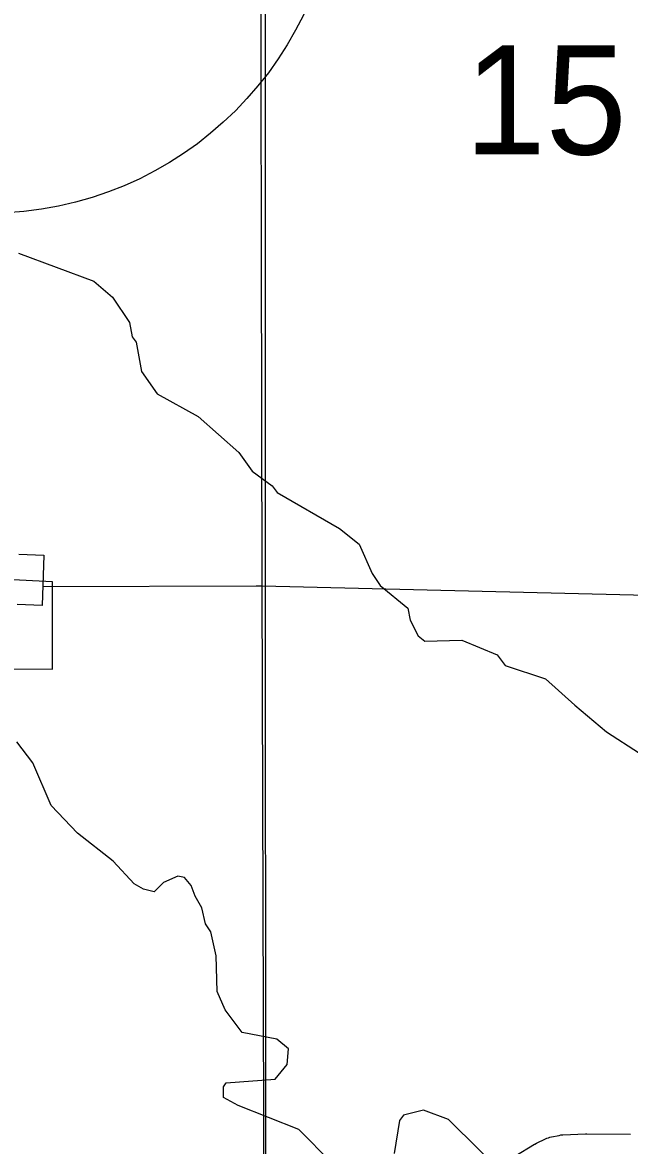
# Model space of a CAD drawing. Extents: x -1403959 to 81668, y -1400582 to 11018.
# Drawn here: x 6483.7 to 6553.7, y 9146 to 9275.4 of the extents above; entities that cross this region are included whole.
import ezdxf

# ---------------------------------------------------------------- set-up
doc = ezdxf.new("R2010")
doc.units = 0
for name, color, linetype in [('tdCiRRCL', 7, 'Continuous'), ('tdCiSectLine', 7, 'Continuous'), ('tdCoCityStreetMajor', 7, 'Continuous'), ('tdCoSectLinePart', 7, 'Continuous'), ('tdCoSurfAsphalt', 7, 'Continuous'), ('tdCoSurfBitum', 7, 'Continuous')]:
    doc.layers.add(name, color=color, linetype=linetype)

msp = doc.modelspace()

# ---------------------------------------------------------------- linework, layer by layer
at = {"layer": 'tdCiRRCL'}
for points in [[(6511.69, 9282.9), (6511.72, 9076.16)], [(6442.05, 9201.15), (6487.18, 9200.87), (6487.16, 9210.96), (6472.63, 9211.68)]]:
    msp.add_lwpolyline(points, dxfattribs=at)
at = {"layer": 'tdCiSectLine'}
for points in [[(6483.28, 9214.13), (6486.18, 9214.03), (6485.99, 9208.23), (6483.09, 9208.33)], [(6540.48, 9144.74), (6542.77, 9146.11), (6542.81, 9146.14), (6542.98, 9146.22), (6543, 9146.24), (6544.04, 9146.73), (6544.18, 9146.8), (6544.36, 9146.87), (6544.54, 9146.92), (6544.71, 9146.96), (6545.59, 9147.14), (6545.6, 9147.14), (6545.79, 9147.18), (6545.98, 9147.19), (6546.04, 9147.2), (6548.64, 9147.32), (6548.77, 9147.32), (6548.8, 9147.32), (6553.84, 9147.28)]]:
    msp.add_lwpolyline(points, dxfattribs=at)
at = {"layer": 'tdCoCityStreetMajor'}
for points in [[(6511.37, 9210.49), (6511.17, 9307.57)], [(6486.03, 9210.39), (6510.65, 9210.48), (6511.37, 9210.49)], [(6511.37, 9210.49), (6608.11, 9208.13)], [(6511.65, 9112.87), (6511.37, 9210.49)]]:
    msp.add_lwpolyline(points, dxfattribs=at)
at = {"layer": 'tdCoSurfAsphalt'}
msp.add_circle((6479.75, 9293.77), 40.33, dxfattribs=at)
at = {"layer": 'tdCoSurfBitum'}
for points in [[(6483.26, 9248.85), (6491.95, 9245.61), (6494.09, 9243.77), (6496.06, 9240.86), (6496.36, 9239.18), (6496.82, 9238.57), (6497.42, 9235.21), (6499.24, 9232.61), (6503.96, 9230), (6508.68, 9225.86), (6510.2, 9223.71), (6512.49, 9222.02), (6513.09, 9221.26), (6520.26, 9217.11), (6522.54, 9215.27), (6524.05, 9211.91), (6524.95, 9210.53), (6528.14, 9207.92), (6528.43, 9206.54), (6529.34, 9204.71), (6530.1, 9204.1), (6534.36, 9204.23), (6538.47, 9202.54), (6539.38, 9201.31), (6544.04, 9199.77), (6547.39, 9196.71), (6551.05, 9193.65), (6554.86, 9191.2)], [(6519.39, 9143.99), (6515.59, 9147.82), (6508.57, 9150.59), (6506.89, 9151.51), (6506.9, 9152.74), (6507.21, 9153.19), (6512.86, 9153.63), (6514.24, 9155.3), (6514.4, 9157.13), (6513.03, 9158.21), (6509.06, 9158.99), (6507.08, 9161.59), (6506.17, 9163.73), (6506.04, 9167.85), (6505.43, 9170.6), (6504.83, 9171.52), (6504.38, 9173.35), (6503.62, 9174.73), (6503.16, 9175.95), (6502.4, 9176.87), (6501.64, 9177.03), (6499.96, 9176.27), (6498.88, 9175.21), (6497.66, 9175.52), (6496.6, 9176.13), (6494.16, 9178.74), (6490.05, 9181.96), (6487.01, 9185.18), (6484.89, 9190.07), (6483.06, 9192.52)], [(6539.97, 9141.92), (6532.85, 9148.97), (6529.95, 9150.05), (6527.66, 9149.45), (6527.19, 9148.84), (6526.57, 9145.03)]]:
    msp.add_lwpolyline(points, dxfattribs=at)

# ---------------------------------------------------------------- texts
at = {"layer": 'tdCoSectLinePart'}
msp.add_text('15', height=12.575, rotation=359.9904, dxfattribs=at).set_placement((6534.69, 9260.21))

doc.saveas('drawing.dxf')
